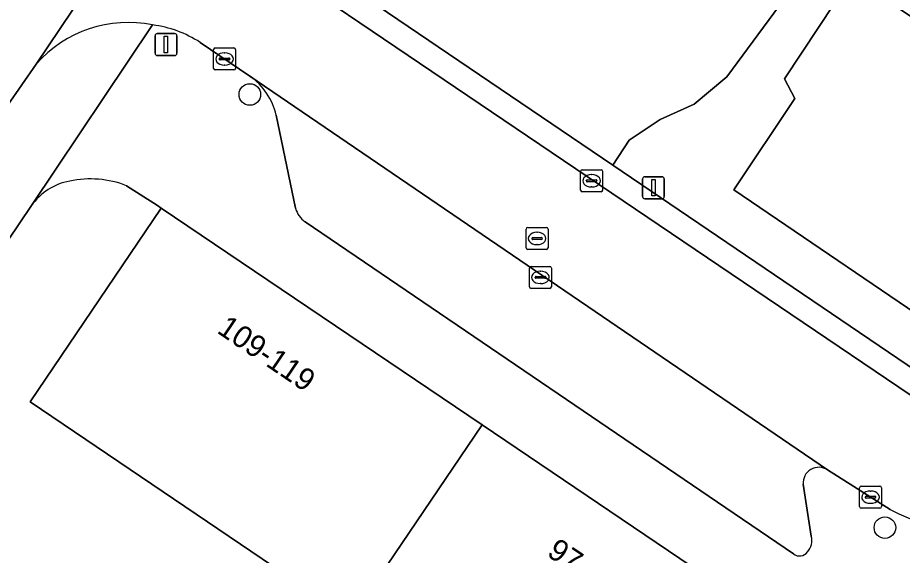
# Model space of a CAD drawing. Extents: x 159039 to 160102, y 381214 to 382524.
# Drawn here: x 159809.46 to 159849.64, y 381984.1 to 382008.54 of the extents above; entities that cross this region are included whole.
import ezdxf

# ---------------------------------------------------------------- set-up
doc = ezdxf.new("R2010")
doc.units = 0
for name, color, linetype in [('IMGEO_Boom', 7, 'Continuous'), ('IMGEO_Groenvoorziening', 7, 'Continuous'), ('IMGEO_Kolk', 7, 'Continuous'), ('IMGEO_Lichtmast', 7, 'Continuous'), ('IMGEO_Pand', 7, 'Continuous'), ('IMGEO_Pand_nummerreeks', 7, 'Continuous'), ('IMGEO_Parkeervlak_open', 7, 'Continuous'), ('IMGEO_Rijbaan_lokaal_gesloten', 7, 'Continuous'), ('IMGEO_Rijbaan_lokaal_open', 7, 'Continuous'), ('IMGEO_Rioolput', 7, 'Continuous'), ('IMGEO_Voetpad_open', 7, 'Continuous')]:
    doc.layers.add(name, color=color, linetype=linetype)

msp = doc.modelspace()

# ---------------------------------------------------------------- linework, layer by layer
at = {"layer": 'IMGEO_Boom'}
for centre in [(159820.004, 382005.053), (159848.849, 381985.363)]:
    msp.add_circle(centre, 0.489, dxfattribs=at)
at = {"layer": 'IMGEO_Groenvoorziening'}
for points in [[(159850.421, 382019.286), (159835.857, 382029.168), (159841.818, 382037.954), (159839.477, 382039.6), (159827.582, 382021.408), (159830.304, 382019.724), (159827.09, 382015.214), (159828.852, 382013.945), (159825.792, 382009.095), (159836.487, 382001.834), (159837.236, 382002.983), (159838.635, 382003.916), (159840.19, 382004.615), (159841.667, 382005.859), (159846.669, 382012.649), (159848.897, 382013.219), (159850.504, 382013.167)], [(159865.426, 382027.995), (159862.669, 382023.806), (159871.199, 382018.019), (159875.875, 382015.214), (159868.178, 382006.041), (159866.83, 382005.108), (159863.124, 382004.874), (159860.092, 382005.367), (159858.149, 382005.989), (159854.054, 382008.554), (159853.303, 382009.358), (159851.67, 382012.157), (159850.504, 382013.167), (159848.897, 382013.219), (159846.669, 382012.649), (159841.667, 382005.859), (159840.19, 382004.615), (159838.635, 382003.916), (159837.236, 382002.983), (159836.487, 382001.834), (159851.596, 381991.578)], [(159856.746, 381992.102), (159861.094, 381996.479), (159861.692, 381997.101), (159859.138, 381998.848), (159855.035, 381997.919), (159852.236, 381993.743), (159841.989, 382000.722), (159844.75, 382004.873), (159844.284, 382005.768), (159847.343, 382010.407), (159863.882, 381999.38), (159864.465, 381999.986)], [(159839.368, 381971.23), (159824.597, 381981.223), (159810.02, 381991.085), (159815.978, 381999.892), (159815.81, 382000), (159814.403, 382000.907)], [(159810.082, 382000), (159801.847, 381987.785)]]:
    msp.add_lwpolyline(points, dxfattribs=at)
for centre, radius, start, end in [((159812.314, 381998.432), 2.728, 100.3657, 144.9083), ((159812.762, 381996.655), 4.558, 68.8949, 101.8867)]:
    msp.add_arc(centre, radius, start, end, dxfattribs=at)
at = {"layer": 'IMGEO_Kolk'}
for p, q in [((159818.356, 382006.241), (159818.356, 382007.093)), ((159818.431, 382007.167), (159819.283, 382007.167)), ((159818.844, 382006.947), (159818.869, 382006.947)), ((159819.357, 382007.093), (159819.357, 382006.241)), ((159818.615, 382006.661), (159818.615, 382006.673)), ((159819.053, 382006.624), (159818.655, 382006.624)), ((159818.658, 382006.71), (159819.056, 382006.71)), ((159819.099, 382006.673), (159819.099, 382006.661)), ((159819.283, 382006.167), (159818.431, 382006.167)), ((159818.867, 382006.387), (159818.842, 382006.387)), ((159835.028, 382000.704), (159835.028, 382001.556)), ((159835.103, 382001.63), (159835.955, 382001.63)), ((159835.516, 382001.41), (159835.541, 382001.41)), ((159836.029, 382001.556), (159836.029, 382000.704)), ((159835.287, 382001.124), (159835.287, 382001.136)), ((159835.725, 382001.087), (159835.327, 382001.087)), ((159835.33, 382001.173), (159835.728, 382001.173)), ((159835.771, 382001.136), (159835.771, 382001.124)), ((159835.955, 382000.63), (159835.103, 382000.63)), ((159835.539, 382000.85), (159835.514, 382000.85)), ((159832.703, 381996.313), (159832.703, 381997.165)), ((159832.778, 381997.239), (159833.63, 381997.239)), ((159833.191, 381997.019), (159833.216, 381997.019)), ((159833.704, 381997.165), (159833.704, 381996.313)), ((159832.962, 381996.733), (159832.962, 381996.745)), ((159833.4, 381996.696), (159833.002, 381996.696)), ((159833.005, 381996.782), (159833.403, 381996.782)), ((159833.446, 381996.745), (159833.446, 381996.733)), ((159833.63, 381996.239), (159832.778, 381996.239)), ((159833.214, 381996.459), (159833.189, 381996.459)), ((159847.77, 381987.248), (159848.622, 381987.248)), ((159847.695, 381986.322), (159847.695, 381987.174)), ((159848.183, 381987.028), (159848.208, 381987.028)), ((159848.696, 381987.174), (159848.696, 381986.322)), ((159847.954, 381986.742), (159847.954, 381986.754)), ((159848.392, 381986.705), (159847.994, 381986.705)), ((159847.997, 381986.791), (159848.395, 381986.791)), ((159848.206, 381986.468), (159848.181, 381986.468)), ((159848.438, 381986.754), (159848.438, 381986.742)), ((159848.622, 381986.248), (159847.77, 381986.248))]:
    msp.add_line(p, q, dxfattribs=at)
for points in [[(159818.356, 382006.241), (159818.356, 382007.093)], [(159818.431, 382007.167), (159819.283, 382007.167)], [(159819.357, 382007.093), (159819.357, 382006.241)], [(159819.283, 382006.167), (159818.431, 382006.167)], [(159835.028, 382000.704), (159835.028, 382001.556)], [(159835.103, 382001.63), (159835.955, 382001.63)], [(159836.029, 382001.556), (159836.029, 382000.704)], [(159835.955, 382000.63), (159835.103, 382000.63)], [(159832.703, 381996.313), (159832.703, 381997.165)], [(159832.778, 381997.239), (159833.63, 381997.239)], [(159833.704, 381997.165), (159833.704, 381996.313)], [(159833.63, 381996.239), (159832.778, 381996.239)], [(159847.77, 381987.248), (159848.622, 381987.248)], [(159847.695, 381986.322), (159847.695, 381987.174)], [(159848.696, 381987.174), (159848.696, 381986.322)], [(159848.622, 381986.248), (159847.77, 381986.248)]]:
    msp.add_lwpolyline(points, dxfattribs=at)
for centre, radius, start, end in [((159818.433, 382007.091), 0.0765, 91.552, 178.448), ((159818.433, 382007.091), 0.0765, 91.552, 178.448), ((159819.281, 382007.091), 0.0765, 1.552, 88.448), ((159819.281, 382007.091), 0.0765, 1.552, 88.448), ((159818.655, 382006.67), 0.0403, 85.8775, 175.7526), ((159818.652, 382006.66), 0.0366, 178.938, 274.7102), ((159819.056, 382006.667), 0.043, 264.8664, 352.4533), ((159819.06, 382006.672), 0.0386, 1.7309, 96.639), ((159818.433, 382006.243), 0.0765, 181.552, 268.448), ((159818.433, 382006.243), 0.0765, 181.552, 268.448), ((159819.281, 382006.243), 0.0765, 271.552, 358.448), ((159819.281, 382006.243), 0.0765, 271.552, 358.448), ((159835.105, 382001.554), 0.0765, 91.552, 178.448), ((159835.105, 382001.554), 0.0765, 91.552, 178.448), ((159835.953, 382001.554), 0.0765, 1.552, 88.448), ((159835.953, 382001.554), 0.0765, 1.552, 88.448), ((159835.327, 382001.133), 0.0403, 85.8775, 175.7526), ((159835.324, 382001.123), 0.0366, 178.938, 274.7102), ((159835.728, 382001.13), 0.043, 264.8664, 352.4533), ((159835.732, 382001.135), 0.0386, 1.7309, 96.639), ((159835.105, 382000.706), 0.0765, 181.552, 268.448), ((159835.105, 382000.706), 0.0765, 181.552, 268.448), ((159835.953, 382000.706), 0.0765, 271.552, 358.448), ((159835.953, 382000.706), 0.0765, 271.552, 358.448), ((159832.78, 381997.163), 0.0765, 91.552, 178.448), ((159832.78, 381997.163), 0.0765, 91.552, 178.448), ((159833.628, 381997.163), 0.0765, 1.552, 88.448), ((159833.628, 381997.163), 0.0765, 1.552, 88.448), ((159833.002, 381996.742), 0.0403, 85.8775, 175.7526), ((159832.999, 381996.732), 0.0366, 178.938, 274.7102), ((159833.403, 381996.739), 0.043, 264.8664, 352.4533), ((159833.407, 381996.744), 0.0386, 1.7309, 96.639), ((159832.78, 381996.315), 0.0765, 181.552, 268.448), ((159832.78, 381996.315), 0.0765, 181.552, 268.448), ((159833.628, 381996.315), 0.0765, 271.552, 358.448), ((159833.628, 381996.315), 0.0765, 271.552, 358.448), ((159847.772, 381987.172), 0.0765, 91.552, 178.448), ((159847.772, 381987.172), 0.0765, 91.552, 178.448), ((159848.62, 381987.172), 0.0765, 1.552, 88.448), ((159848.62, 381987.172), 0.0765, 1.552, 88.448), ((159847.994, 381986.751), 0.0403, 85.8775, 175.7526), ((159847.991, 381986.741), 0.0366, 178.938, 274.7102), ((159848.395, 381986.748), 0.043, 264.8664, 352.4533), ((159848.399, 381986.753), 0.0386, 1.7309, 96.639), ((159847.772, 381986.324), 0.0765, 181.552, 268.448), ((159847.772, 381986.324), 0.0765, 181.552, 268.448), ((159848.62, 381986.324), 0.0765, 271.552, 358.448), ((159848.62, 381986.324), 0.0765, 271.552, 358.448)]:
    msp.add_arc(centre, radius, start, end, dxfattribs=at)
for centre, major_axis, ratio, start_param, end_param in [((159818.843, 382006.667), (-0.387, 0.002), 0.722429, 4.712389, 7.853982), ((159818.868, 382006.667), (-0.39, 0.002), 0.717154, 1.570796, 4.712389), ((159835.515, 382001.13), (-0.387, 0.002), 0.722429, 4.712389, 7.853982), ((159835.54, 382001.13), (-0.39, 0.002), 0.717154, 1.570796, 4.712389), ((159833.19, 381996.739), (-0.387, 0.002), 0.722429, 4.712389, 7.853982), ((159833.215, 381996.739), (-0.39, 0.002), 0.717154, 1.570796, 4.712389), ((159848.182, 381986.748), (-0.387, 0.002), 0.722429, 4.712389, 7.853982), ((159848.207, 381986.748), (-0.39, 0.002), 0.717154, 1.570796, 4.712389)]:
    msp.add_ellipse(centre, major_axis=major_axis, ratio=ratio, start_param=start_param, end_param=end_param, dxfattribs=at)
at = {"layer": 'IMGEO_Lichtmast'}
for p, q in [((159815.699, 382006.924), (159815.699, 382007.724)), ((159815.699, 382007.724), (159815.699, 382006.924)), ((159815.799, 382007.824), (159816.589, 382007.824)), ((159816.589, 382007.824), (159815.799, 382007.824)), ((159816.689, 382007.724), (159816.689, 382006.924)), ((159816.689, 382006.924), (159816.689, 382007.724)), ((159816.589, 382006.824), (159815.799, 382006.824)), ((159815.799, 382006.824), (159816.589, 382006.824)), ((159837.939, 382001.314), (159838.729, 382001.314)), ((159838.729, 382001.314), (159837.939, 382001.314)), ((159837.839, 382000.414), (159837.839, 382001.214)), ((159837.839, 382001.214), (159837.839, 382000.414)), ((159838.829, 382001.214), (159838.829, 382000.414)), ((159838.829, 382000.414), (159838.829, 382001.214)), ((159838.729, 382000.314), (159837.939, 382000.314)), ((159837.939, 382000.314), (159838.729, 382000.314))]:
    msp.add_line(p, q, dxfattribs=at)
for points in [[(159816.119, 382007.699), (159816.269, 382007.699), (159816.269, 382006.949), (159816.119, 382006.949), (159816.119, 382007.699)], [(159838.259, 382001.189), (159838.409, 382001.189), (159838.409, 382000.439), (159838.259, 382000.439), (159838.259, 382001.189)]]:
    msp.add_lwpolyline(points, dxfattribs=at)
for centre, start, end in [((159815.799, 382007.724), 90, 180), ((159815.799, 382007.724), 90, 180), ((159816.589, 382007.724), 0, 90), ((159816.589, 382007.724), 360, 90), ((159815.799, 382006.924), 180, 270), ((159815.799, 382006.924), 180, 270), ((159816.589, 382006.924), 270, 0), ((159816.589, 382006.924), 270, 0), ((159837.939, 382001.214), 90, 180), ((159837.939, 382001.214), 90, 180), ((159838.729, 382001.214), 0, 90), ((159838.729, 382001.214), 360, 90), ((159837.939, 382000.414), 180, 270), ((159837.939, 382000.414), 180, 270), ((159838.729, 382000.414), 270, 0), ((159838.729, 382000.414), 270, 0)]:
    msp.add_arc(centre, 0.1, start, end, dxfattribs=at)
at = {"layer": 'IMGEO_Pand'}
for points in [[(159830.555, 381990.03), (159815.978, 381999.892), (159810.02, 381991.085), (159824.597, 381981.223)], [(159845.326, 381980.037), (159830.555, 381990.03), (159824.597, 381981.223), (159839.368, 381971.23)]]:
    msp.add_lwpolyline(points, close=True, dxfattribs=at)
at = {"layer": 'IMGEO_Parkeervlak_open'}
msp.add_lwpolyline([(159863.882, 381999.38), (159847.343, 382010.407), (159844.284, 382005.768), (159844.75, 382004.873), (159841.989, 382000.722), (159852.236, 381993.743), (159855.035, 381997.919), (159859.138, 381998.848), (159861.692, 381997.101)], close=True, dxfattribs=at)
for points in [[(159846.238, 381987.987), (159820.007, 382005.887)], [(159821.207, 382004.115), (159822.084, 381999.88)], [(159822.517, 381999.263), (159844.697, 381984.169)], [(159845.504, 381984.977), (159845.137, 381987.336)]]:
    msp.add_lwpolyline(points, dxfattribs=at)
for centre, radius, start, end in [((159818.22, 382003.385), 3.075, 13.7392, 54.4726), ((159823.098, 382000.131), 1.045, 193.9197, 236.2014), ((159845.844, 381987.397), 0.709, 56.2448, 184.9452), ((159844.757, 381984.778), 0.773, 318.1479, 14.9515), ((159844.971, 381984.515), 0.441, 231.5575, 325.0809)]:
    msp.add_arc(centre, radius, start, end, dxfattribs=at)
at = {"layer": 'IMGEO_Rijbaan_lokaal_gesloten'}
msp.add_lwpolyline([(159797.781, 381988.134), (159800.832, 381992.539), (159805.174, 381998.968), (159805.877, 382000), (159808.333, 382003.618), (159810.303, 382006.431), (159819.074, 382019.506), (159825.954, 382029.527), (159841.353, 382052.223), (159847.883, 382061.829), (159854.072, 382070.925), (159862.598, 382083.443), (159868.567, 382092.381), (159869.087, 382093.133)], dxfattribs=at)
at = {"layer": 'IMGEO_Rijbaan_lokaal_open'}
for points in [[(159819.074, 382019.506), (159810.303, 382006.431)], [(159851.121, 381990.645), (159820.662, 382011.262)], [(159817.742, 382007.422), (159820.007, 382005.887), (159846.238, 381987.987), (159849.08, 381986.188)]]:
    msp.add_lwpolyline(points, dxfattribs=at)
for centre, radius, start, end in [((159814.465, 382002.813), 5.515, 78.2407, 138.9995), ((159814.961, 382003.172), 5.079, 56.8013, 82.8995), ((159853.695, 381994.963), 9.915, 242.2605, 283.7826)]:
    msp.add_arc(centre, radius, start, end, dxfattribs=at)
at = {"layer": 'IMGEO_Rioolput'}
for p, q in [((159832.549, 381998.082), (159832.549, 381998.934)), ((159832.624, 381999.008), (159833.476, 381999.008)), ((159833.55, 381998.934), (159833.55, 381998.082)), ((159832.808, 381998.502), (159832.808, 381998.514)), ((159832.851, 381998.551), (159833.249, 381998.551)), ((159833.037, 381998.788), (159833.062, 381998.788)), ((159833.292, 381998.514), (159833.292, 381998.502)), ((159833.246, 381998.465), (159832.848, 381998.465)), ((159833.06, 381998.228), (159833.035, 381998.228)), ((159833.476, 381998.008), (159832.624, 381998.008))]:
    msp.add_line(p, q, dxfattribs=at)
for points in [[(159832.549, 381998.082), (159832.549, 381998.934)], [(159832.624, 381999.008), (159833.476, 381999.008)], [(159833.55, 381998.934), (159833.55, 381998.082)], [(159833.476, 381998.008), (159832.624, 381998.008)]]:
    msp.add_lwpolyline(points, dxfattribs=at)
for centre, radius, start, end in [((159832.626, 381998.932), 0.0765, 91.552, 178.448), ((159832.626, 381998.932), 0.0765, 91.552, 178.448), ((159833.474, 381998.932), 0.0765, 1.552, 88.448), ((159833.474, 381998.932), 0.0765, 1.552, 88.448), ((159832.848, 381998.511), 0.0403, 85.8775, 175.7526), ((159832.845, 381998.501), 0.0366, 178.938, 274.7102), ((159833.249, 381998.508), 0.043, 264.8664, 352.4533), ((159833.253, 381998.513), 0.0386, 1.7309, 96.639), ((159832.626, 381998.084), 0.0765, 181.552, 268.448), ((159832.626, 381998.084), 0.0765, 181.552, 268.448), ((159833.474, 381998.084), 0.0765, 271.552, 358.448), ((159833.474, 381998.084), 0.0765, 271.552, 358.448)]:
    msp.add_arc(centre, radius, start, end, dxfattribs=at)
for centre, major_axis, ratio, start_param, end_param in [((159833.036, 381998.508), (-0.387, 0.002), 0.722429, 4.712389, 7.853982), ((159833.061, 381998.508), (-0.39, 0.002), 0.717154, 1.570796, 4.712389)]:
    msp.add_ellipse(centre, major_axis=major_axis, ratio=ratio, start_param=start_param, end_param=end_param, dxfattribs=at)
at = {"layer": 'IMGEO_Voetpad_open'}
for points in [[(159851.596, 381991.578), (159836.487, 382001.834), (159825.792, 382009.095), (159821.714, 382011.863)], [(159820.662, 382011.262), (159851.121, 381990.645)], [(159801.847, 381987.785), (159810.082, 382000), (159815.589, 382008.212)], [(159815.589, 382008.212), (159810.082, 382000)], [(159820.007, 382005.887), (159817.742, 382007.422)], [(159810.303, 382006.431), (159808.333, 382003.618), (159805.877, 382000), (159805.174, 381998.968), (159800.832, 381992.539), (159797.781, 381988.134)], [(159822.084, 381999.88), (159821.207, 382004.115)], [(159814.403, 382000.907), (159815.81, 382000), (159815.978, 381999.892), (159830.555, 381990.03), (159845.326, 381980.037), (159859.903, 381970.175), (159858.697, 381968.392), (159863.349, 381965.266), (159867.8, 381961.13), (159869.329, 381959.69)], [(159844.697, 381984.169), (159822.517, 381999.263)], [(159849.08, 381986.188), (159846.238, 381987.987)], [(159845.137, 381987.336), (159845.504, 381984.977)]]:
    msp.add_lwpolyline(points, dxfattribs=at)
for centre, radius, start, end in [((159814.465, 382002.813), 5.515, 78.2407, 138.9995), ((159814.961, 382003.172), 5.079, 56.8013, 82.8995), ((159818.22, 382003.385), 3.075, 13.7392, 54.4726), ((159812.314, 381998.432), 2.728, 100.3657, 144.9083), ((159812.762, 381996.655), 4.558, 68.8949, 101.8867), ((159823.098, 382000.131), 1.045, 193.9197, 236.2014), ((159845.844, 381987.397), 0.709, 56.2448, 184.9452), ((159853.695, 381994.963), 9.915, 242.2605, 283.7826), ((159844.757, 381984.778), 0.773, 318.1479, 14.9515), ((159844.971, 381984.515), 0.441, 231.5575, 325.0809)]:
    msp.add_arc(centre, radius, start, end, dxfattribs=at)

# ---------------------------------------------------------------- texts
at = {"layer": 'IMGEO_Pand_nummerreeks'}
for s, p in [('109-119', (159818.465, 381994.249)), ('97-107', (159833.447, 381984.113))]:
    msp.add_text(s, height=1, rotation=325.9201, dxfattribs=at).set_placement(p)

doc.saveas('drawing.dxf')
